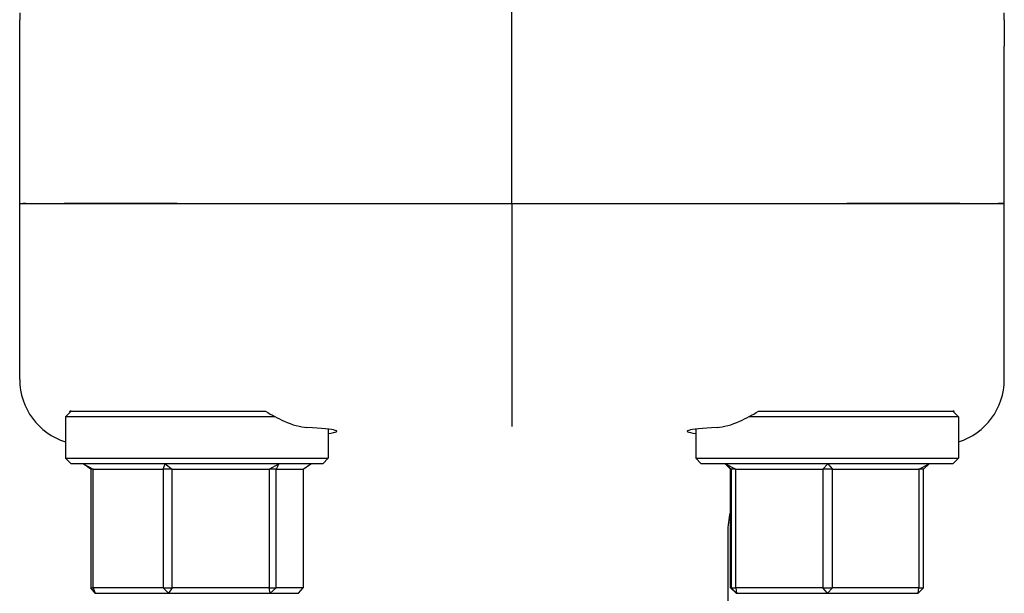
# Model space of a CAD drawing. Header units: inches. Extents: x 5 to 1128, y -85 to 748.
# Tile 643 of 656: x 657.37 to 660.19, y 578.7 to 580.34. Entities that reach past the tile are written whole.
import ezdxf

# ---------------------------------------------------------------- set-up
doc = ezdxf.new("R2010")
doc.units = ezdxf.units.IN
doc.header["$LTSCALE"] = 32
doc.header["$MEASUREMENT"] = 0
doc.layers.add('Visible (ANSI)', color=7, linetype='Continuous', lineweight=30)

msp = doc.modelspace()

# ---------------------------------------------------------------- linework, layer by layer
at = {"layer": 'Visible (ANSI)'}
for p, q in [((658.78063, 579.81478), (658.78063, 580.59115)), ((657.37438, 580.35948), (657.37438, 580.33942)), ((660.18688, 580.33942), (660.18688, 580.35948)), ((657.37438, 580.2637), (657.37438, 580.33942)), ((660.18688, 580.33942), (660.18688, 580.2637)), ((657.37438, 579.81478), (657.37438, 580.2637)), ((660.18688, 579.81478), (660.18688, 580.2637)), ((657.37438, 579.81478), (657.38418, 579.81478)), ((657.37438, 579.31138), (657.37438, 579.81478)), ((657.37438, 579.81478), (657.38418, 579.81478)), ((657.39193, 579.81478), (657.38418, 579.81478)), ((657.38418, 579.81478), (657.39193, 579.81478)), ((657.39193, 579.81478), (657.50173, 579.81478)), ((657.39193, 579.81478), (657.50173, 579.81478)), ((657.50173, 579.81478), (657.82397, 579.81478)), ((657.82397, 579.81478), (657.50173, 579.81478)), ((657.82397, 579.81478), (658.78063, 579.81478)), ((657.82397, 579.81478), (658.78063, 579.81478)), ((658.78063, 579.81478), (659.73729, 579.81478)), ((658.78063, 579.81478), (658.78063, 579.36534)), ((658.78063, 579.81478), (659.73729, 579.81478)), ((659.73729, 579.81478), (660.05953, 579.81478)), ((660.05953, 579.81478), (659.73729, 579.81478)), ((660.05953, 579.81478), (660.16934, 579.81478)), ((660.05953, 579.81478), (660.16934, 579.81478)), ((660.17708, 579.81478), (660.16934, 579.81478)), ((660.16934, 579.81478), (660.17708, 579.81478)), ((660.18688, 579.81478), (660.17708, 579.81478)), ((660.17708, 579.81478), (660.18688, 579.81478)), ((660.18688, 579.31138), (660.18688, 579.81478)), ((658.78063, 579.36534), (658.78063, 579.17787)), ((657.52126, 579.22103), (657.50563, 579.2054)), ((657.52126, 579.22103), (657.51756, 579.22103)), ((657.52126, 579.22103), (657.99936, 579.22103)), ((659.56191, 579.22103), (660.04001, 579.22103)), ((660.04371, 579.22103), (660.04001, 579.22103)), ((660.04001, 579.22103), (660.05563, 579.2054)), ((658.10376, 579.2054), (657.50563, 579.2054)), ((657.50563, 579.2054), (657.50563, 579.08665)), ((660.05563, 579.2054), (659.4575, 579.2054)), ((660.05563, 579.2054), (660.05563, 579.08665)), ((658.25563, 579.16981), (658.25563, 579.08665)), ((659.30563, 579.16981), (659.30563, 579.08665)), ((657.50563, 579.08665), (658.25563, 579.08665)), ((657.52126, 579.07103), (657.50563, 579.08665)), ((658.24001, 579.07103), (657.52126, 579.07103)), ((657.55543, 579.07103), (657.58383, 579.0554)), ((657.57715, 579.0554), (657.55543, 579.07103)), ((657.78374, 579.0554), (657.78977, 579.07103)), ((657.78977, 579.07103), (657.80979, 579.0554)), ((658.08723, 579.0554), (658.11497, 579.07103)), ((658.11497, 579.07103), (658.1066, 579.0554)), ((658.18412, 579.0554), (658.20583, 579.07103)), ((658.24001, 579.07103), (658.25563, 579.08665)), ((659.30563, 579.08665), (660.05563, 579.08665)), ((659.32126, 579.07103), (659.30563, 579.08665)), ((660.04001, 579.07103), (659.32126, 579.07103)), ((659.38916, 579.07103), (659.40491, 579.0554)), ((659.39087, 579.07103), (659.42002, 579.0554)), ((659.40637, 579.0554), (659.39087, 579.07103)), ((659.66868, 579.0554), (659.68234, 579.07103)), ((659.68234, 579.07103), (659.69574, 579.0554)), ((659.94295, 579.0554), (659.97211, 579.07103)), ((659.97211, 579.07103), (659.95636, 579.0554)), ((660.04001, 579.07103), (660.05563, 579.08665)), ((657.58383, 579.0554), (657.57715, 579.0554)), ((657.57715, 579.0554), (657.57715, 578.71665)), ((657.58383, 578.71665), (657.58383, 579.0554)), ((657.58383, 579.0554), (657.78374, 579.0554)), ((657.80979, 579.0554), (657.78374, 579.0554)), ((657.78374, 579.0554), (657.78374, 578.71665)), ((657.80979, 578.71665), (657.80979, 579.0554)), ((657.80979, 579.0554), (658.08723, 579.0554)), ((658.1066, 579.0554), (658.08723, 579.0554)), ((658.08723, 579.0554), (658.08723, 578.71665)), ((658.1066, 579.0554), (658.18412, 579.0554)), ((658.1066, 578.71665), (658.1066, 579.0554)), ((658.18412, 579.0554), (658.18412, 578.71665)), ((659.40491, 579.0554), (659.40637, 579.0554)), ((659.40491, 578.71665), (659.40491, 579.0554)), ((659.42002, 579.0554), (659.40637, 579.0554)), ((659.40637, 579.0554), (659.40637, 578.71665)), ((659.42002, 578.71665), (659.42002, 579.0554)), ((659.42002, 579.0554), (659.66868, 579.0554)), ((659.69574, 579.0554), (659.66868, 579.0554)), ((659.66868, 579.0554), (659.66868, 578.71665)), ((659.69574, 579.0554), (659.94295, 579.0554)), ((659.69574, 578.71665), (659.69574, 579.0554)), ((659.95636, 579.0554), (659.94295, 579.0554)), ((659.94295, 579.0554), (659.94295, 578.71665)), ((659.95636, 578.71665), (659.95636, 579.0554)), ((659.39813, 578.44732), (659.39813, 578.87455)), ((657.57715, 578.71665), (657.58383, 578.71665)), ((657.5904, 578.70103), (657.57715, 578.71665)), ((657.58383, 578.71665), (657.5904, 578.70103)), ((657.78374, 578.71665), (657.58383, 578.71665)), ((657.5904, 578.70103), (657.79954, 578.70103)), ((657.78374, 578.71665), (657.80979, 578.71665)), ((657.79954, 578.70103), (657.78374, 578.71665)), ((657.80979, 578.71665), (657.79954, 578.70103)), ((657.79954, 578.70103), (658.08977, 578.70103)), ((658.08723, 578.71665), (657.80979, 578.71665)), ((658.08723, 578.71665), (658.1066, 578.71665)), ((658.08977, 578.70103), (658.08723, 578.71665)), ((658.1066, 578.71665), (658.08977, 578.70103)), ((658.08977, 578.70103), (658.17087, 578.70103)), ((658.18412, 578.71665), (658.1066, 578.71665)), ((658.17087, 578.70103), (658.18412, 578.71665)), ((659.40491, 578.71665), (659.4205, 578.70103)), ((659.40637, 578.71665), (659.40491, 578.71665)), ((659.40637, 578.71665), (659.42002, 578.71665)), ((659.42203, 578.70103), (659.40637, 578.71665)), ((659.42002, 578.71665), (659.42203, 578.70103)), ((659.66868, 578.71665), (659.42002, 578.71665)), ((659.4205, 578.70103), (659.42203, 578.70103)), ((659.42203, 578.70103), (659.68216, 578.70103)), ((659.66868, 578.71665), (659.69574, 578.71665)), ((659.68216, 578.70103), (659.66868, 578.71665)), ((659.69574, 578.71665), (659.68216, 578.70103)), ((659.68216, 578.70103), (659.94077, 578.70103)), ((659.94295, 578.71665), (659.69574, 578.71665)), ((659.95636, 578.71665), (659.94077, 578.70103)), ((659.94077, 578.70103), (659.94295, 578.71665)), ((659.94295, 578.71665), (659.95636, 578.71665))]:
    msp.add_line(p, q, dxfattribs=at)
for centre, major_axis, ratio, start_param, end_param in [((657.56354, 579.31246), (0.18003, 0.0586), 0.9903423, 2.829736, 4.0894164), ((659.99773, 579.31246), (-0.18003, 0.0586), 0.9903423, 2.1937689, 3.4534494), ((657.88063, 579.16378), (0.4, 0), 0.0433333, 5.9277641, 6.9495757), ((659.68063, 579.16378), (0.4, 0), 0.0433333, 2.4752022, 3.4970139)]:
    msp.add_ellipse(centre, major_axis=major_axis, ratio=ratio, start_param=start_param, end_param=end_param, dxfattribs=at)
for points, knots in [([(657.51901, 579.21878), (657.51876, 579.21916), (657.51852, 579.21954), (657.51803, 579.22028), (657.5178, 579.22066), (657.51756, 579.22103)], [2.930890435, 2.930890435, 2.930890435, 2.930890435, 2.936136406, 2.936136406, 2.941287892, 2.941287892, 2.941287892, 2.941287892]), ([(658.07621, 579.22103), (658.09404, 579.21023), (658.11226, 579.2005), (658.15365, 579.18222), (658.17614, 579.17554), (658.19506, 579.17449)], [0.52955844, 0.52955844, 0.52955844, 0.52955844, 0.6981502, 0.6981502, 0.92955653, 0.92955653, 0.92955653, 0.92955653]), ([(659.36621, 579.17449), (659.38516, 579.17554), (659.40768, 579.18224), (659.44908, 579.20054), (659.46726, 579.21025), (659.48505, 579.22103)], [2.4581256, 2.4581256, 2.4581256, 2.4581256, 2.68988255, 2.68988255, 2.85814401, 2.85814401, 2.85814401, 2.85814401])]:
    msp.add_open_spline(points, degree=3, knots=knots, dxfattribs=at)
for points, weights in [([(657.99936, 579.22103), (658.03786, 579.22103), (658.07621, 579.22103)], [0.999971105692, 0.99996911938, 0.999970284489]), ([(659.48505, 579.22103), (659.5234, 579.22103), (659.56191, 579.22103)], [0.999970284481, 0.999969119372, 0.999971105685])]:
    msp.add_rational_spline(points, weights, degree=2, dxfattribs=at)
for points in [[(660.04371, 579.22103), (660.04323, 579.22028), (660.04275, 579.21953), (660.04225, 579.21878)], [(659.39813, 578.87455), (659.39813, 578.89408), (659.40042, 578.9135), (659.40491, 578.93242)]]:
    msp.add_open_spline(points, degree=3, dxfattribs=at)

doc.saveas('drawing.dxf')
